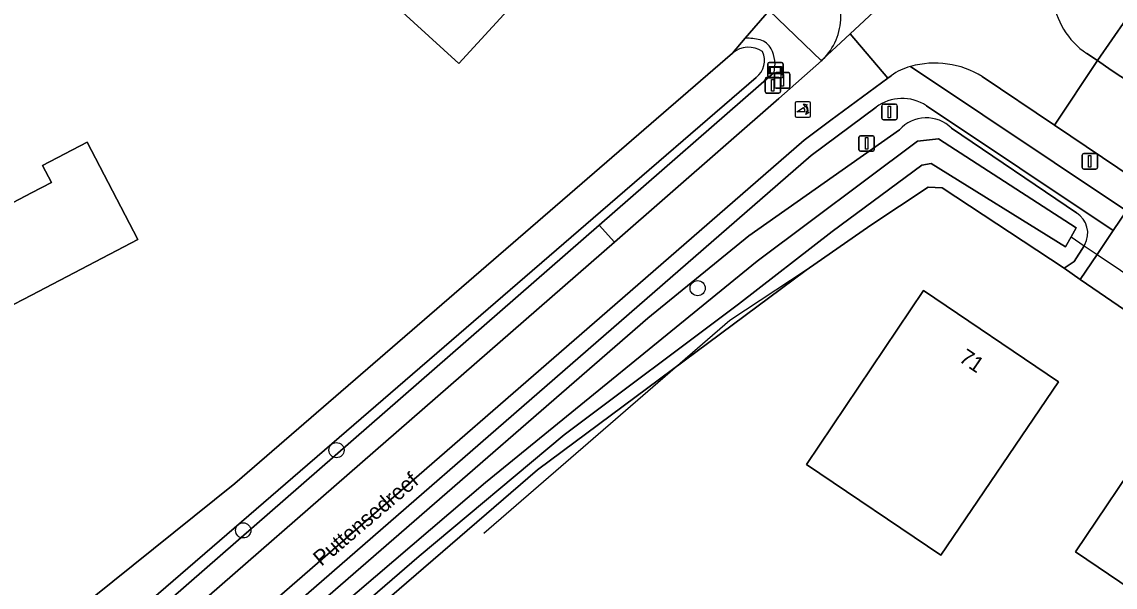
# Model space of a CAD drawing. Extents: x 163266 to 164362, y 381528 to 382286.
# Drawn here: x 163999.4 to 164069.8, y 381916.5 to 381952.8 of the extents above; entities that cross this region are included whole.
import ezdxf

# ---------------------------------------------------------------- set-up
doc = ezdxf.new("R2010")
doc.units = 0
for name, color, linetype in [('IMGEO_Afsluitpaal', 7, 'Continuous'), ('IMGEO_Berm_groen', 7, 'Continuous'), ('IMGEO_Boom', 7, 'Continuous'), ('IMGEO_Duiker', 7, 'Continuous'), ('IMGEO_Erf', 7, 'Continuous'), ('IMGEO_Groenvoorziening', 7, 'Continuous'), ('IMGEO_Hek', 7, 'Continuous'), ('IMGEO_Lichtmast', 7, 'Continuous'), ('IMGEO_Oever', 7, 'Continuous'), ('IMGEO_Openbare_ruimte_label', 7, 'Continuous'), ('IMGEO_Pand', 7, 'Continuous'), ('IMGEO_Pand_nummerreeks', 7, 'Continuous'), ('IMGEO_Poller', 7, 'Continuous'), ('IMGEO_Rijbaan_lokaal_gesloten', 7, 'Continuous'), ('IMGEO_Rijbaan_lokaal_open', 7, 'Continuous'), ('IMGEO_Verkeersbordpaal', 7, 'Continuous'), ('IMGEO_Voetpad_open', 7, 'Continuous'), ('IMGEO_Waterloop', 7, 'Continuous'), ('IMGEO_Wegwijzer', 7, 'Continuous')]:
    doc.layers.add(name, color=color, linetype=linetype)

msp = doc.modelspace()

# ---------------------------------------------------------------- linework, layer by layer
at = {"layer": 'IMGEO_Afsluitpaal'}
for p, q in [((164047.841, 381948.677), (164047.841, 381949.477)), ((164047.841, 381949.477), (164047.841, 381948.677)), ((164047.941, 381949.577), (164048.731, 381949.577)), ((164048.731, 381949.577), (164047.941, 381949.577)), ((164048.831, 381949.477), (164048.831, 381948.677)), ((164048.831, 381948.677), (164048.831, 381949.477)), ((164048.731, 381948.577), (164047.941, 381948.577)), ((164047.941, 381948.577), (164048.731, 381948.577))]:
    msp.add_line(p, q, dxfattribs=at)
msp.add_lwpolyline([(164048.261, 381949.452), (164048.411, 381949.452), (164048.411, 381948.702), (164048.261, 381948.702), (164048.261, 381949.452)], dxfattribs=at)
for centre, start, end in [((164047.941, 381949.477), 90, 180), ((164047.941, 381949.477), 90, 180), ((164048.731, 381949.477), 0, 90), ((164048.731, 381949.477), 360, 90), ((164047.941, 381948.677), 180, 270), ((164047.941, 381948.677), 180, 270), ((164048.731, 381948.677), 270, 0), ((164048.731, 381948.677), 270, 0)]:
    msp.add_arc(centre, 0.1, start, end, dxfattribs=at)
at = {"layer": 'IMGEO_Berm_groen'}
msp.add_lwpolyline([(164056.601, 381949.974), (164070.497, 381940.685), (164071.129, 381941.615), (164071.004, 381942.736), (164065.865, 381946.197), (164061.218, 381949.327)], dxfattribs=at)
msp.add_arc((164058.167, 381944.354), 5.835, 58.47419, 105.57149, dxfattribs=at)
at = {"layer": 'IMGEO_Boom'}
for centre in [(164042.89, 381935.699), (164019.632, 381925.273), (164013.63, 381920.11)]:
    msp.add_circle(centre, 0.489, dxfattribs=at)
at = {"layer": 'IMGEO_Duiker'}
msp.add_lwpolyline([(164066.937, 381939.004), (164067.78, 381938.436), (164068.61, 381937.875), (164073.114, 381934.835), (164074.3, 381934.035), (164075.168, 381933.449)], dxfattribs=at)
at = {"layer": 'IMGEO_Erf'}
for points in [[(163981.759, 381896.51), (163982.978, 381897.576), (163983.903, 381898.385), (164000, 381912.621), (164013.095, 381923.126), (164045.138, 381950.831), (164045.957, 381951.785), (164047.495, 381953.575), (164005.841, 381991.21), (164000, 381996.499), (163996.133, 382000), (163967.622, 382025.804), (163959.22, 382032.884), (163952.437, 382038.271), (163951.112, 382039.278), (163945.397, 382043.624), (163945.352, 382043.639), (163943.77, 382044.161)], [(164111.638, 381906.317), (164102.64, 381912.377), (164089.369, 381921.4), (164084.755, 381924.537), (164072.016, 381933.198), (164067.524, 381936.259), (164066.482, 381936.995), (164058.637, 381942.16), (164057.727, 381942.206), (164054.039, 381939.756), (164049.868, 381936.862), (164032.571, 381923.999), (164015.233, 381909.058), (164004.845, 381900.164), (164005.371, 381899.132), (164022.324, 381887.777), (164023.517, 381887.015), (164027.504, 381884.396), (164030.999, 381881.988), (164041.078, 381875.19)]]:
    msp.add_lwpolyline(points, dxfattribs=at)
for points in [[(164020.984, 381956.134), (164019.991, 381955.05), (164011.368, 381962.945), (164016.048, 381968.057), (164021.504, 381963.061), (164023.365, 381965.093), (164033.058, 381956.218), (164027.51, 381950.159)], [(163986.471, 381938.582), (163994.049, 381942.55), (163995.626, 381939.538), (164000, 381941.831), (164001.286, 381942.505), (164000.713, 381943.608), (164003.579, 381945.109), (164006.838, 381938.84), (164000, 381935.253), (163998.341, 381934.383), (163998.711, 381933.677), (163991.12, 381929.702)], [(164049.899, 381924.346), (164057.423, 381935.547), (164066.131, 381929.679), (164058.547, 381918.514)], [(164067.221, 381918.72), (164071.973, 381925.759), (164082.746, 381918.496), (164080.672, 381915.393), (164084.393, 381912.897), (164080.025, 381906.386), (164076.282, 381908.96), (164077.971, 381911.463)]]:
    msp.add_lwpolyline(points, close=True, dxfattribs=at)
at = {"layer": 'IMGEO_Groenvoorziening'}
for points in [[(164067.946, 381950.811), (164068.627, 381950.348), (164070.486, 381953.026), (164072.021, 381955.239), (164070.095, 381957.509), (164082.175, 381967.72)], [(164048.125, 381947.909), (164050.865, 381950.343), (164047.495, 381953.575), (164045.957, 381951.785)], [(164141.351, 381903.863), (164132.867, 381909.593), (164130.186, 381911.231), (164107.978, 381926.668), (164091.185, 381938.084), (164083.463, 381942.795), (164074.594, 381948.741), (164075.587, 381949.646), (164070.486, 381953.026), (164068.627, 381950.348), (164069.511, 381949.746), (164075.127, 381946.071), (164143.584, 381899.974), (164147.193, 381903.339)], [(164047.807, 381949.576), (164036.559, 381939.767), (164037.528, 381938.674), (164048.125, 381947.909)], [(164054.376, 381947.351), (164050.193, 381944.236), (164002.833, 381903.042), (164000.781, 381901.336)], [(164066.482, 381936.995), (164067.524, 381936.259), (164068.61, 381937.875), (164069.639, 381939.408), (164057.617, 381947.446)], [(164002.718, 381901.672), (164039.693, 381933.766), (164046.176, 381939.079), (164055.887, 381945.905)], [(164059.241, 381946.008), (164067.281, 381940.55)], [(164037.528, 381938.674), (164036.559, 381939.767), (164004.731, 381912.013), (163985.54, 381896.526), (163985.262, 381896.324), (163984.981, 381896.151)], [(163847.227, 381777.818), (163849.537, 381774.989), (163854.909, 381779.633), (163855.968, 381780.463), (164037.528, 381938.674)], [(164067.822, 381938.503), (164067.78, 381938.436), (164067.144, 381937.423), (164066.482, 381936.995)]]:
    msp.add_lwpolyline(points, dxfattribs=at)
for centre, radius, start, end in [((164070.678, 381954.91), 4.926, 135.3557, 236.31902), ((164046.118, 381948.778), 3.011, 74.72981, 93.06463), ((164046.562, 381950.521), 1.214, 29.32083, 73.28076), ((164045.742, 381950.106), 2.132, 345.60238, 28.25342), ((164056.064, 381945.109), 2.806, 56.39079, 126.96715), ((164057.614, 381944.323), 2.342, 46.00632, 137.51164), ((164066.471, 381939.241), 1.539, 331.35372, 58.25462)]:
    msp.add_arc(centre, radius, start, end, dxfattribs=at)
at = {"layer": 'IMGEO_Hek'}
msp.add_lwpolyline([(164049.868, 381936.862), (164044.957, 381933.618), (164029.124, 381919.903)], dxfattribs=at)
at = {"layer": 'IMGEO_Lichtmast'}
for p, q in [((164053.275, 381944.618), (164053.275, 381945.418)), ((164053.275, 381945.418), (164053.275, 381944.618)), ((164053.375, 381945.518), (164054.165, 381945.518)), ((164054.165, 381945.518), (164053.375, 381945.518)), ((164054.265, 381945.418), (164054.265, 381944.618)), ((164054.265, 381944.618), (164054.265, 381945.418)), ((164054.165, 381944.518), (164053.375, 381944.518)), ((164053.375, 381944.518), (164054.165, 381944.518)), ((164067.647, 381943.466), (164067.647, 381944.266)), ((164067.647, 381944.266), (164067.647, 381943.466)), ((164067.747, 381944.366), (164068.537, 381944.366)), ((164068.537, 381944.366), (164067.747, 381944.366)), ((164068.637, 381944.266), (164068.637, 381943.466)), ((164068.637, 381943.466), (164068.637, 381944.266)), ((164068.537, 381943.366), (164067.747, 381943.366)), ((164067.747, 381943.366), (164068.537, 381943.366))]:
    msp.add_line(p, q, dxfattribs=at)
for points in [[(164053.695, 381945.393), (164053.845, 381945.393), (164053.845, 381944.643), (164053.695, 381944.643), (164053.695, 381945.393)], [(164068.067, 381944.241), (164068.217, 381944.241), (164068.217, 381943.491), (164068.067, 381943.491), (164068.067, 381944.241)]]:
    msp.add_lwpolyline(points, dxfattribs=at)
for centre, start, end in [((164053.375, 381945.418), 90, 180), ((164053.375, 381945.418), 90, 180), ((164054.165, 381945.418), 0, 90), ((164054.165, 381945.418), 360, 90), ((164053.375, 381944.618), 180, 270), ((164053.375, 381944.618), 180, 270), ((164054.165, 381944.618), 270, 0), ((164054.165, 381944.618), 270, 0), ((164067.747, 381944.266), 90, 180), ((164067.747, 381944.266), 90, 180), ((164068.537, 381944.266), 0, 90), ((164068.537, 381944.266), 360, 90), ((164067.747, 381943.466), 180, 270), ((164067.747, 381943.466), 180, 270), ((164068.537, 381943.466), 270, 0), ((164068.537, 381943.466), 270, 0)]:
    msp.add_arc(centre, 0.1, start, end, dxfattribs=at)
at = {"layer": 'IMGEO_Oever'}
for points in [[(164045.957, 381951.785), (164045.138, 381950.831)], [(164046.659, 381949.271), (164036.167, 381940.21), (164000, 381908.979), (163985.155, 381896.955)], [(164036.559, 381939.767), (164047.807, 381949.576)], [(164055.887, 381945.905), (164046.176, 381939.079), (164039.693, 381933.766), (164002.718, 381901.672)], [(164067.281, 381940.55), (164059.241, 381946.008)], [(164004.845, 381900.164), (164015.233, 381909.058), (164032.571, 381923.999), (164049.868, 381936.862), (164054.039, 381939.756), (164057.727, 381942.206), (164058.637, 381942.16), (164066.482, 381936.995)], [(163984.981, 381896.151), (163985.262, 381896.324), (163985.54, 381896.526), (164004.731, 381912.013), (164036.559, 381939.767)], [(164066.482, 381936.995), (164067.144, 381937.423), (164067.78, 381938.436), (164067.822, 381938.503)]]:
    msp.add_lwpolyline(points, dxfattribs=at)
msp.add_lwpolyline([(164045.512, 381934.668), (164034.302, 381926.26), (164024.96, 381918.447), (164004.121, 381900.443), (164003.41, 381901.143), (164029.222, 381923.192), (164046.73, 381937.438), (164057.044, 381945.162), (164058.396, 381945.321), (164067.261, 381939.596), (164066.937, 381939.004), (164066.585, 381938.363), (164057.919, 381943.731), (164057.322, 381943.611), (164051.542, 381939.345)], close=True, dxfattribs=at)
for centre, radius, start, end in [((164046.163, 381949.643), 1.569, 55.23218, 130.79026), ((164046.118, 381948.778), 3.011, 74.72981, 93.06463), ((164046.562, 381950.521), 1.214, 29.32083, 73.28076), ((164045.844, 381950.345), 1.348, 307.19032, 25.79473), ((164045.742, 381950.106), 2.132, 345.60238, 28.25342), ((164057.614, 381944.323), 2.342, 46.00632, 137.51164), ((164066.471, 381939.241), 1.539, 331.35372, 58.25462)]:
    msp.add_arc(centre, radius, start, end, dxfattribs=at)
at = {"layer": 'IMGEO_Pand'}
for points in [[(164027.51, 381950.159), (164033.058, 381956.218), (164023.365, 381965.093), (164021.504, 381963.061), (164016.048, 381968.057), (164011.368, 381962.945), (164019.991, 381955.05), (164020.984, 381956.134)], [(163991.12, 381929.702), (163998.711, 381933.677), (163998.341, 381934.383), (164000, 381935.253), (164006.838, 381938.84), (164003.579, 381945.109), (164000.713, 381943.608), (164001.286, 381942.505), (164000, 381941.831), (163995.626, 381939.538), (163994.049, 381942.55), (163986.471, 381938.582)], [(164057.423, 381935.547), (164049.899, 381924.346), (164058.547, 381918.514), (164066.131, 381929.679)], [(164082.746, 381918.496), (164071.973, 381925.759), (164067.221, 381918.72), (164077.971, 381911.463), (164076.282, 381908.96), (164080.025, 381906.386), (164084.393, 381912.897), (164080.672, 381915.393)]]:
    msp.add_lwpolyline(points, close=True, dxfattribs=at)
at = {"layer": 'IMGEO_Poller'}
for p, q in [((164050.063, 381947.704), (164049.255, 381947.704)), ((164050.063, 381947.704), (164049.255, 381947.704)), ((164049.161, 381947.609), (164049.161, 381946.802)), ((164049.161, 381947.609), (164049.161, 381946.802)), ((164050.157, 381946.802), (164050.157, 381947.609)), ((164050.157, 381946.802), (164050.157, 381947.609)), ((164049.255, 381946.707), (164050.063, 381946.707)), ((164049.255, 381946.707), (164050.063, 381946.707))]:
    msp.add_line(p, q, dxfattribs=at)
for points in [[(164049.796, 381947.06), (164049.283, 381947.06), (164049.713, 381947.335)], [(164049.84, 381947.433), (164049.828, 381947.36), (164049.703, 381947.565)], [(164049.703, 381947.565), (164049.934, 381947.499), (164049.863, 381947.467)], [(164049.856, 381946.888), (164049.922, 381947.119), (164049.952, 381947.051)], [(164049.988, 381947.024), (164050.06, 381947.013), (164049.856, 381946.888)]]:
    msp.add_lwpolyline(points, dxfattribs=at)
for centre, radius, start, end in [((164049.255, 381947.609), 0.0946, 90, 180), ((164049.255, 381947.609), 0.0946, 90, 180), ((164050.063, 381947.609), 0.0946, 0, 90), ((164050.063, 381947.609), 0.0946, 0, 90), ((164049.468, 381947.11), 0.332, 351.32473, 42.4854), ((164049.482, 381947.12), 0.476, 351.75274, 41.16905), ((164049.482, 381947.12), 0.516, 349.35686, 42.29123), ((164049.255, 381946.802), 0.0946, 180, 270), ((164049.255, 381946.802), 0.0946, 180, 270), ((164050.063, 381946.802), 0.0946, 270, 0), ((164050.063, 381946.802), 0.0946, 270, 0)]:
    msp.add_arc(centre, radius, start, end, dxfattribs=at)
at = {"layer": 'IMGEO_Rijbaan_lokaal_gesloten'}
for points in [[(164130.562, 382018.099), (164108.985, 382000), (164076.889, 381973.078), (164065.397, 381963.599), (164062.158, 381960.864), (164052.722, 381952.074), (164055.13, 381949.211), (164055.362, 381949.381)], [(164050.939, 381950.414), (164052.722, 381952.074), (164062.158, 381960.864)], [(164061.218, 381949.327), (164065.865, 381946.197), (164068.627, 381950.348), (164067.946, 381950.811)]]:
    msp.add_lwpolyline(points, dxfattribs=at)
for points in [[(163994.123, 381896.877), (164001.88, 381903.643), (164037.55, 381934.629), (164049.758, 381945.234), (164051.471, 381946.521), (164055.13, 381949.211), (164052.722, 381952.074), (164050.939, 381950.414), (164050.865, 381950.343), (164048.125, 381947.909), (164037.528, 381938.674), (163855.968, 381780.463), (163854.909, 381779.633), (163856.952, 381777.354), (163875.466, 381793.487), (163918.881, 381831.318), (163926.223, 381837.754)], [(164184.975, 381865.791), (164187.087, 381867.645), (164141.791, 381898.302), (164143.584, 381899.974), (164075.127, 381946.071), (164069.511, 381949.746), (164068.627, 381950.348), (164065.865, 381946.197), (164071.004, 381942.736), (164076.894, 381938.776), (164077.47, 381938.353), (164082.456, 381934.995), (164088.207, 381931.121), (164094.292, 381927.044), (164095.138, 381926.463), (164105.091, 381919.758), (164106.138, 381919.092), (164116.624, 381912.049), (164116.907, 381911.823), (164121.876, 381908.482), (164130.517, 381902.698), (164140.684, 381895.83)]]:
    msp.add_lwpolyline(points, close=True, dxfattribs=at)
for centre, radius, start, end in [((164070.678, 381954.91), 4.926, 135.3557, 236.31902), ((164048.238, 381953.182), 3.867, 314.29722, 45.59919), ((164057.447, 381946.615), 3.464, 104.1397, 127.01296), ((164058.167, 381944.354), 5.835, 58.47419, 105.57149)]:
    msp.add_arc(centre, radius, start, end, dxfattribs=at)
at = {"layer": 'IMGEO_Rijbaan_lokaal_open'}
msp.add_lwpolyline([(164076.894, 381938.776), (164071.004, 381942.736), (164071.129, 381941.615), (164070.497, 381940.685), (164069.639, 381939.408), (164068.61, 381937.875), (164067.524, 381936.259), (164072.016, 381933.198), (164073.114, 381934.835), (164074.123, 381936.339), (164074.966, 381937.619), (164075.618, 381938.533)], close=True, dxfattribs=at)
at = {"layer": 'IMGEO_Verkeersbordpaal'}
for p, q in [((164047.234, 381948.365), (164047.234, 381949.165)), ((164047.234, 381949.165), (164047.234, 381948.365)), ((164047.334, 381949.265), (164048.124, 381949.265)), ((164048.124, 381949.265), (164047.334, 381949.265)), ((164048.224, 381949.165), (164048.224, 381948.365)), ((164048.224, 381948.365), (164048.224, 381949.165)), ((164048.124, 381948.265), (164047.334, 381948.265)), ((164047.334, 381948.265), (164048.124, 381948.265)), ((164054.748, 381946.648), (164054.748, 381947.448)), ((164054.748, 381947.448), (164054.748, 381946.648)), ((164054.848, 381947.548), (164055.638, 381947.548)), ((164055.638, 381947.548), (164054.848, 381947.548)), ((164055.738, 381947.448), (164055.738, 381946.648)), ((164055.738, 381946.648), (164055.738, 381947.448)), ((164055.638, 381946.548), (164054.848, 381946.548)), ((164054.848, 381946.548), (164055.638, 381946.548))]:
    msp.add_line(p, q, dxfattribs=at)
for points in [[(164047.654, 381949.14), (164047.804, 381949.14), (164047.804, 381948.39), (164047.654, 381948.39), (164047.654, 381949.14)], [(164055.168, 381947.423), (164055.318, 381947.423), (164055.318, 381946.673), (164055.168, 381946.673), (164055.168, 381947.423)]]:
    msp.add_lwpolyline(points, dxfattribs=at)
for centre, start, end in [((164047.334, 381949.165), 90, 180), ((164047.334, 381949.165), 90, 180), ((164048.124, 381949.165), 0, 90), ((164048.124, 381949.165), 360, 90), ((164047.334, 381948.365), 180, 270), ((164047.334, 381948.365), 180, 270), ((164048.124, 381948.365), 270, 0), ((164048.124, 381948.365), 270, 0), ((164054.848, 381947.448), 90, 180), ((164054.848, 381947.448), 90, 180), ((164055.638, 381947.448), 0, 90), ((164055.638, 381947.448), 360, 90), ((164054.848, 381946.648), 180, 270), ((164054.848, 381946.648), 180, 270), ((164055.638, 381946.648), 270, 0), ((164055.638, 381946.648), 270, 0)]:
    msp.add_arc(centre, 0.1, start, end, dxfattribs=at)
at = {"layer": 'IMGEO_Voetpad_open'}
for points in [[(163942.334, 382045.958), (163942.351, 382045.94), (163945.348, 382043.661), (163945.352, 382043.639), (163945.397, 382043.624), (163951.112, 382039.278), (163952.437, 382038.271), (163959.22, 382032.884), (163967.622, 382025.804), (163996.133, 382000), (164000, 381996.499), (164005.841, 381991.21), (164047.495, 381953.575), (164050.865, 381950.343), (164050.939, 381950.414)], [(164057.617, 381947.446), (164069.639, 381939.408), (164070.497, 381940.685), (164056.601, 381949.974)], [(164055.362, 381949.381), (164055.13, 381949.211), (164051.471, 381946.521), (164049.758, 381945.234), (164037.55, 381934.629), (164001.88, 381903.643)], [(164050.193, 381944.236), (164054.376, 381947.351)], [(164000.781, 381901.336), (164002.833, 381903.042), (164050.193, 381944.236)]]:
    msp.add_lwpolyline(points, dxfattribs=at)
for centre, radius, start, end in [((164048.238, 381953.182), 3.867, 314.29722, 45.59919), ((164057.447, 381946.615), 3.464, 104.1397, 127.01296), ((164056.064, 381945.109), 2.806, 56.39079, 126.96715)]:
    msp.add_arc(centre, radius, start, end, dxfattribs=at)
at = {"layer": 'IMGEO_Waterloop'}
for points in [[(164045.138, 381950.831), (164013.095, 381923.126), (164000, 381912.621), (163983.903, 381898.385)], [(164036.167, 381940.21), (164046.659, 381949.271)], [(163985.155, 381896.955), (164000, 381908.979), (164036.167, 381940.21)]]:
    msp.add_lwpolyline(points, dxfattribs=at)
msp.add_lwpolyline([(164024.96, 381918.447), (164034.302, 381926.26), (164045.512, 381934.668), (164051.542, 381939.345), (164057.322, 381943.611), (164057.919, 381943.731), (164066.585, 381938.363), (164066.937, 381939.004), (164067.261, 381939.596), (164058.396, 381945.321), (164057.044, 381945.162), (164046.73, 381937.438), (164029.222, 381923.192), (164003.41, 381901.143), (164004.121, 381900.443)], close=True, dxfattribs=at)
for centre, radius, start, end in [((164046.163, 381949.643), 1.569, 55.23218, 130.79026), ((164045.844, 381950.345), 1.348, 307.19032, 25.79473)]:
    msp.add_arc(centre, radius, start, end, dxfattribs=at)
at = {"layer": 'IMGEO_Wegwijzer'}
for p, q in [((164047.4, 381949.34), (164047.4, 381950.14)), ((164047.4, 381950.14), (164047.4, 381949.34)), ((164047.5, 381950.24), (164048.29, 381950.24)), ((164048.29, 381950.24), (164047.5, 381950.24)), ((164048.39, 381950.14), (164048.39, 381949.34)), ((164048.39, 381949.34), (164048.39, 381950.14)), ((164048.29, 381949.24), (164047.5, 381949.24)), ((164047.5, 381949.24), (164048.29, 381949.24))]:
    msp.add_line(p, q, dxfattribs=at)
for points in [[(164047.501, 381949.972), (164048.289, 381949.972), (164048.289, 381949.508), (164047.501, 381949.508), (164047.501, 381949.972)], [(164047.566, 381949.907), (164047.566, 381949.573), (164048.224, 381949.573), (164048.224, 381949.907), (164047.566, 381949.907)]]:
    msp.add_lwpolyline(points, dxfattribs=at)
for centre, start, end in [((164047.5, 381950.14), 90, 180), ((164047.5, 381950.14), 90, 180), ((164048.29, 381950.14), 0, 90), ((164048.29, 381950.14), 360, 90), ((164047.5, 381949.34), 180, 270), ((164047.5, 381949.34), 180, 270), ((164048.29, 381949.34), 270, 0), ((164048.29, 381949.34), 270, 0)]:
    msp.add_arc(centre, 0.1, start, end, dxfattribs=at)

# ---------------------------------------------------------------- texts
at = {"layer": 'IMGEO_Openbare_ruimte_label'}
msp.add_text('Puttensedreef', height=1, rotation=40.37763, dxfattribs=at).set_placement((164018.661, 381917.759))
at = {"layer": 'IMGEO_Pand_nummerreeks'}
msp.add_text('71', height=1, rotation=326.0236, dxfattribs=at).set_placement((164059.651, 381931.032))

doc.saveas('drawing.dxf')
